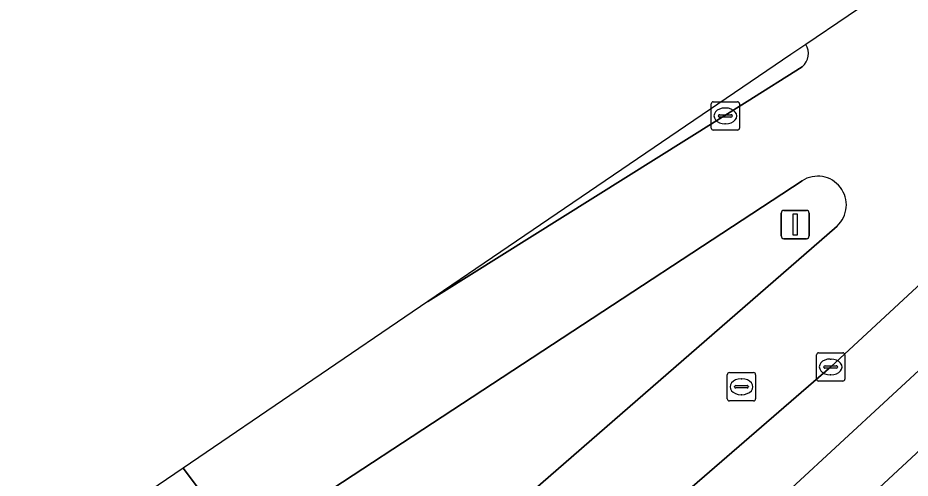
# Model space of a CAD drawing. Extents: x 160102 to 160934, y 382045 to 382923.
# Drawn here: x 160594.81 to 160626.3, y 382741.96 to 382758.21 of the extents above; entities that cross this region are included whole.
import ezdxf

# ---------------------------------------------------------------- set-up
doc = ezdxf.new("R2010")
doc.units = 0
for name, color, linetype in [('IMGEO_Berm_groen', 7, 'Continuous'), ('IMGEO_Fietspad_gesloten', 7, 'Continuous'), ('IMGEO_Kolk', 7, 'Continuous'), ('IMGEO_Lichtmast', 7, 'Continuous'), ('IMGEO_Rijbaan_lokaal_gesloten', 7, 'Continuous'), ('IMGEO_Rioolput', 7, 'Continuous'), ('IMGEO_Verkeerseiland_groen', 7, 'Continuous'), ('IMGEO_Voetpad_open', 7, 'Continuous')]:
    doc.layers.add(name, color=color, linetype=linetype)

msp = doc.modelspace()

# ---------------------------------------------------------------- linework, layer by layer
at = {"layer": 'IMGEO_Berm_groen'}
for points in [[(160622.624, 382757.265), (160622.622, 382757.268), (160622.091, 382756.907), (160609.284, 382748.192)], [(160609.284, 382748.192), (160609.754, 382748.487), (160620.549, 382755.254), (160622.491, 382756.482)], [(160622.116, 382741.606), (160628.941, 382747.912), (160627.337, 382749.441), (160623.499, 382745.883), (160607.777, 382732.272), (160608.096, 382731.058)]]:
    msp.add_lwpolyline(points, dxfattribs=at)
msp.add_arc((160622.112, 382756.949), 0.602, 309.0525, 31.6671, dxfattribs=at)
at = {"layer": 'IMGEO_Fietspad_gesloten'}
for points in [[(160680.167, 382795.521), (160667.629, 382783.858), (160655.707, 382772.815), (160651.097, 382768.481), (160646.168, 382763.905), (160634.157, 382752.637), (160628.941, 382747.912), (160622.116, 382741.606), (160618.296, 382737.897), (160615.726, 382734.786), (160611, 382728.257), (160608.445, 382724.675), (160604.005, 382718.537)], [(160621.261, 382737.92), (160622.616, 382739.208), (160657.91, 382771.975), (160669.999, 382783.221), (160681.614, 382794.046)]]:
    msp.add_lwpolyline(points, dxfattribs=at)
at = {"layer": 'IMGEO_Kolk'}
for p, q in [((160619.281, 382754.318), (160619.281, 382755.17)), ((160619.356, 382755.244), (160620.208, 382755.244)), ((160620.282, 382755.17), (160620.282, 382754.318)), ((160619.583, 382754.787), (160619.981, 382754.787)), ((160619.769, 382755.024), (160619.794, 382755.024)), ((160619.54, 382754.738), (160619.54, 382754.75)), ((160619.978, 382754.701), (160619.58, 382754.701)), ((160619.792, 382754.464), (160619.767, 382754.464)), ((160620.024, 382754.75), (160620.024, 382754.738)), ((160620.208, 382754.244), (160619.356, 382754.244)), ((160622.998, 382745.457), (160622.998, 382746.309)), ((160623.073, 382746.383), (160623.925, 382746.383)), ((160623.999, 382746.309), (160623.999, 382745.457)), ((160623.486, 382746.163), (160623.511, 382746.163)), ((160623.257, 382745.877), (160623.257, 382745.889)), ((160623.695, 382745.84), (160623.297, 382745.84)), ((160623.3, 382745.926), (160623.698, 382745.926)), ((160623.741, 382745.889), (160623.741, 382745.877)), ((160623.925, 382745.383), (160623.073, 382745.383)), ((160623.509, 382745.603), (160623.484, 382745.603))]:
    msp.add_line(p, q, dxfattribs=at)
for points in [[(160619.281, 382754.318), (160619.281, 382755.17)], [(160619.356, 382755.244), (160620.208, 382755.244)], [(160620.282, 382755.17), (160620.282, 382754.318)], [(160620.208, 382754.244), (160619.356, 382754.244)], [(160622.998, 382745.457), (160622.998, 382746.309)], [(160623.073, 382746.383), (160623.925, 382746.383)], [(160623.999, 382746.309), (160623.999, 382745.457)], [(160623.925, 382745.383), (160623.073, 382745.383)]]:
    msp.add_lwpolyline(points, dxfattribs=at)
for centre, radius, start, end in [((160619.358, 382755.168), 0.0765, 91.552, 178.448), ((160619.358, 382755.168), 0.0765, 91.552, 178.448), ((160620.206, 382755.168), 0.0765, 1.552, 88.448), ((160620.206, 382755.168), 0.0765, 1.552, 88.448), ((160619.58, 382754.747), 0.0403, 85.8775, 175.7526), ((160619.985, 382754.749), 0.0386, 1.7309, 96.639), ((160619.577, 382754.737), 0.0366, 178.938, 274.7102), ((160619.981, 382754.744), 0.043, 264.8664, 352.4533), ((160619.358, 382754.32), 0.0765, 181.552, 268.448), ((160619.358, 382754.32), 0.0765, 181.552, 268.448), ((160620.206, 382754.32), 0.0765, 271.552, 358.448), ((160620.206, 382754.32), 0.0765, 271.552, 358.448), ((160623.075, 382746.307), 0.0765, 91.552, 178.448), ((160623.075, 382746.307), 0.0765, 91.552, 178.448), ((160623.923, 382746.307), 0.0765, 1.552, 88.448), ((160623.923, 382746.307), 0.0765, 1.552, 88.448), ((160623.297, 382745.886), 0.0403, 85.8775, 175.7526), ((160623.294, 382745.876), 0.0366, 178.938, 274.7102), ((160623.698, 382745.883), 0.043, 264.8664, 352.4533), ((160623.702, 382745.888), 0.0386, 1.7309, 96.639), ((160623.075, 382745.459), 0.0765, 181.552, 268.448), ((160623.075, 382745.459), 0.0765, 181.552, 268.448), ((160623.923, 382745.459), 0.0765, 271.552, 358.448), ((160623.923, 382745.459), 0.0765, 271.552, 358.448)]:
    msp.add_arc(centre, radius, start, end, dxfattribs=at)
for centre, major_axis, ratio, start_param, end_param in [((160619.768, 382754.744), (-0.387, 0.002), 0.722429, 4.712389, 7.853982), ((160619.793, 382754.744), (-0.39, 0.002), 0.717154, 1.570796, 4.712389), ((160623.485, 382745.883), (-0.387, 0.002), 0.722429, 4.712389, 7.853982), ((160623.51, 382745.883), (-0.39, 0.002), 0.717154, 1.570796, 4.712389)]:
    msp.add_ellipse(centre, major_axis=major_axis, ratio=ratio, start_param=start_param, end_param=end_param, dxfattribs=at)
at = {"layer": 'IMGEO_Lichtmast'}
for p, q in [((160621.75, 382750.512), (160621.75, 382751.312)), ((160621.75, 382751.312), (160621.75, 382750.512)), ((160621.85, 382751.412), (160622.64, 382751.412)), ((160622.64, 382751.412), (160621.85, 382751.412)), ((160622.74, 382751.312), (160622.74, 382750.512)), ((160622.74, 382750.512), (160622.74, 382751.312)), ((160622.64, 382750.412), (160621.85, 382750.412)), ((160621.85, 382750.412), (160622.64, 382750.412))]:
    msp.add_line(p, q, dxfattribs=at)
msp.add_lwpolyline([(160622.17, 382751.287), (160622.32, 382751.287), (160622.32, 382750.537), (160622.17, 382750.537), (160622.17, 382751.287)], dxfattribs=at)
for centre, start, end in [((160621.85, 382751.312), 90, 180), ((160621.85, 382751.312), 90, 180), ((160622.64, 382751.312), 0, 90), ((160622.64, 382751.312), 360, 90), ((160621.85, 382750.512), 180, 270), ((160621.85, 382750.512), 180, 270), ((160622.64, 382750.512), 270, 0), ((160622.64, 382750.512), 270, 0)]:
    msp.add_arc(centre, 0.1, start, end, dxfattribs=at)
at = {"layer": 'IMGEO_Rijbaan_lokaal_gesloten'}
for points in [[(160835.083, 382905.864), (160802.421, 382887.508), (160718.808, 382840.517), (160673.346, 382800.899), (160658.793, 382788.217), (160634.664, 382765.679), (160631.46, 382763.231), (160630.304, 382762.522), (160628.952, 382761.774), (160627.86, 382761.261), (160625.615, 382759.305), (160622.622, 382757.268), (160622.624, 382757.265)], [(160623.722, 382750.857), (160605.678, 382735.154), (160607.777, 382732.272), (160623.499, 382745.883), (160627.337, 382749.441), (160632.081, 382754.608), (160644.258, 382765.947), (160649.188, 382770.545), (160653.803, 382774.9), (160665.69, 382786.016), (160670.685, 382790.587), (160683.651, 382802.717)], [(160622.491, 382756.482), (160620.549, 382755.254), (160609.754, 382748.487), (160609.284, 382748.192), (160600.643, 382742.312)], [(160600.643, 382742.312), (160602.755, 382739.514), (160622.491, 382752.455)], [(160596.839, 382735.627), (160599.349, 382737.293), (160599.443, 382737.354), (160602.755, 382739.514), (160600.643, 382742.312), (160587.476, 382733.353), (160577.503, 382727.513)]]:
    msp.add_lwpolyline(points, dxfattribs=at)
for centre, radius, start, end in [((160622.112, 382756.949), 0.602, 309.0525, 31.6671), ((160623.04, 382751.605), 1.012, 312.3696, 122.8473)]:
    msp.add_arc(centre, radius, start, end, dxfattribs=at)
at = {"layer": 'IMGEO_Rioolput'}
for p, q in [((160619.925, 382745.685), (160620.777, 382745.685)), ((160619.85, 382744.759), (160619.85, 382745.611)), ((160620.338, 382745.465), (160620.363, 382745.465)), ((160620.851, 382745.611), (160620.851, 382744.759)), ((160620.109, 382745.179), (160620.109, 382745.191)), ((160620.547, 382745.142), (160620.149, 382745.142)), ((160620.152, 382745.228), (160620.55, 382745.228)), ((160620.593, 382745.191), (160620.593, 382745.179)), ((160620.361, 382744.905), (160620.336, 382744.905)), ((160620.777, 382744.685), (160619.925, 382744.685))]:
    msp.add_line(p, q, dxfattribs=at)
for points in [[(160619.925, 382745.685), (160620.777, 382745.685)], [(160619.85, 382744.759), (160619.85, 382745.611)], [(160620.851, 382745.611), (160620.851, 382744.759)], [(160620.777, 382744.685), (160619.925, 382744.685)]]:
    msp.add_lwpolyline(points, dxfattribs=at)
for centre, radius, start, end in [((160619.927, 382745.609), 0.0765, 91.552, 178.448), ((160619.927, 382745.609), 0.0765, 91.552, 178.448), ((160620.775, 382745.609), 0.0765, 1.552, 88.448), ((160620.775, 382745.609), 0.0765, 1.552, 88.448), ((160620.149, 382745.188), 0.0403, 85.8775, 175.7526), ((160620.146, 382745.178), 0.0366, 178.938, 274.7102), ((160620.55, 382745.185), 0.043, 264.8664, 352.4533), ((160620.554, 382745.19), 0.0386, 1.7309, 96.639), ((160619.927, 382744.761), 0.0765, 181.552, 268.448), ((160619.927, 382744.761), 0.0765, 181.552, 268.448), ((160620.775, 382744.761), 0.0765, 271.552, 358.448), ((160620.775, 382744.761), 0.0765, 271.552, 358.448)]:
    msp.add_arc(centre, radius, start, end, dxfattribs=at)
for centre, major_axis, ratio, start_param, end_param in [((160620.337, 382745.185), (-0.387, 0.002), 0.722429, 4.712389, 7.853982), ((160620.362, 382745.185), (-0.39, 0.002), 0.717154, 1.570796, 4.712389)]:
    msp.add_ellipse(centre, major_axis=major_axis, ratio=ratio, start_param=start_param, end_param=end_param, dxfattribs=at)
at = {"layer": 'IMGEO_Verkeerseiland_groen'}
for points in [[(160622.491, 382752.455), (160602.755, 382739.514)], [(160605.678, 382735.154), (160623.722, 382750.857)]]:
    msp.add_lwpolyline(points, dxfattribs=at)
msp.add_arc((160623.04, 382751.605), 1.012, 312.3696, 122.8473, dxfattribs=at)
at = {"layer": 'IMGEO_Voetpad_open'}
msp.add_lwpolyline([(160681.614, 382794.046), (160669.999, 382783.221), (160657.91, 382771.975), (160622.616, 382739.208), (160623.862, 382738.235), (160622.866, 382736.832), (160621.261, 382737.92)], dxfattribs=at)

doc.saveas('drawing.dxf')
